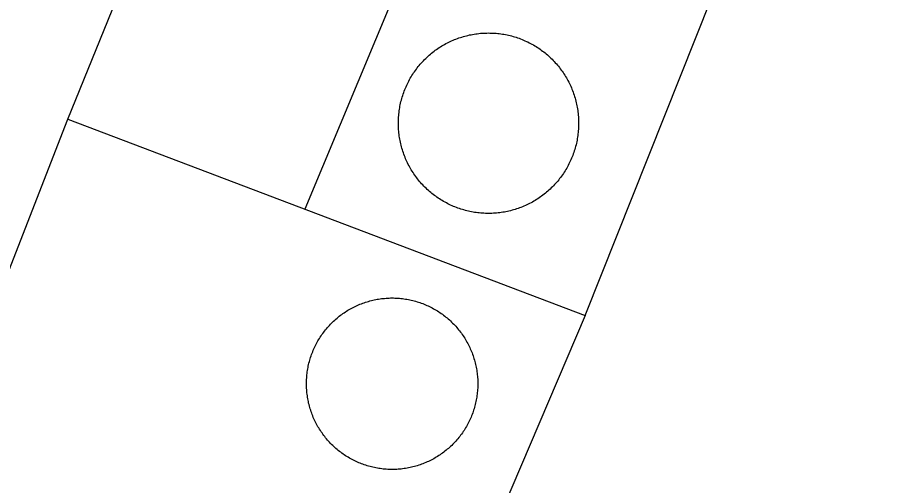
# Model space of a CAD drawing. Extents: x 3567028 to 3605064, y 510945 to 536587.
# Drawn here: x 3591169.2 to 3591316.3, y 518572.4 to 518651.1 of the extents above; entities that cross this region are included whole.
import ezdxf

# ---------------------------------------------------------------- set-up
doc = ezdxf.new("R2010")
doc.units = 0
doc.layers.add('V-DOMW-TANK', color=7, linetype='Continuous')
doc.layers.add('V-UTIL-LINE', color=7, linetype='Continuous')

msp = doc.modelspace()

# ---------------------------------------------------------------- linework, layer by layer
at = {"layer": 'V-DOMW-TANK'}
for points in [[(3591237.9, 518644.21), (3591238.09, 518644.4), (3591238.29, 518644.57), (3591238.49, 518644.75), (3591238.69, 518644.92), (3591238.89, 518645.09), (3591239.1, 518645.26), (3591239.31, 518645.42), (3591239.52, 518645.58), (3591239.74, 518645.73), (3591239.95, 518645.88), (3591240.18, 518646.03), (3591240.4, 518646.17), (3591240.62, 518646.31), (3591240.85, 518646.45), (3591241.08, 518646.58), (3591241.31, 518646.7), (3591241.55, 518646.83), (3591241.79, 518646.95), (3591242.02, 518647.06), (3591242.26, 518647.17), (3591242.51, 518647.27), (3591242.75, 518647.38), (3591243, 518647.47), (3591243.25, 518647.57), (3591243.5, 518647.66), (3591243.75, 518647.74), (3591244, 518647.82), (3591244.25, 518647.9), (3591244.51, 518647.97), (3591244.76, 518648.04), (3591245.02, 518648.1), (3591245.28, 518648.16), (3591245.54, 518648.21), (3591245.8, 518648.26), (3591246.06, 518648.3), (3591246.32, 518648.34), (3591246.58, 518648.38), (3591246.85, 518648.41), (3591247.11, 518648.44), (3591247.37, 518648.46), (3591247.64, 518648.47), (3591247.9, 518648.48), (3591248.17, 518648.49), (3591248.43, 518648.5), (3591248.7, 518648.49), (3591248.96, 518648.49), (3591249.23, 518648.48), (3591249.49, 518648.46), (3591249.75, 518648.44), (3591250.02, 518648.42), (3591250.28, 518648.39), (3591250.54, 518648.35), (3591250.81, 518648.32), (3591251.07, 518648.27), (3591251.33, 518648.23), (3591251.59, 518648.17), (3591251.85, 518648.12), (3591252.1, 518648.05), (3591252.36, 518647.99), (3591252.61, 518647.92), (3591252.87, 518647.84), (3591253.12, 518647.77), (3591253.37, 518647.68), (3591253.62, 518647.6), (3591253.87, 518647.5), (3591254.12, 518647.41), (3591254.36, 518647.3), (3591254.61, 518647.2), (3591254.85, 518647.09), (3591255.09, 518646.98), (3591255.32, 518646.86), (3591255.56, 518646.74), (3591255.79, 518646.61), (3591256.02, 518646.48), (3591256.25, 518646.35), (3591256.48, 518646.21), (3591256.7, 518646.07), (3591256.92, 518645.92), (3591257.14, 518645.77), (3591257.36, 518645.62), (3591257.57, 518645.46), (3591257.78, 518645.3), (3591257.99, 518645.14), (3591258.19, 518644.97), (3591258.4, 518644.8), (3591258.6, 518644.62), (3591258.79, 518644.45), (3591258.98, 518644.26), (3591259.17, 518644.08), (3591259.36, 518643.89), (3591259.54, 518643.7), (3591259.72, 518643.5), (3591259.9, 518643.31), (3591260.07, 518643.11), (3591260.24, 518642.9), (3591260.4, 518642.7), (3591260.56, 518642.49), (3591260.72, 518642.27), (3591260.88, 518642.06), (3591261.03, 518641.84)], [(3591239.58, 518621.03), (3591239.37, 518621.18), (3591239.16, 518621.34), (3591238.95, 518621.51), (3591238.75, 518621.68), (3591238.54, 518621.85), (3591238.35, 518622.02), (3591238.15, 518622.2), (3591237.96, 518622.38), (3591237.77, 518622.57), (3591237.58, 518622.76), (3591237.4, 518622.95), (3591237.22, 518623.14), (3591237.04, 518623.34), (3591236.87, 518623.54), (3591236.7, 518623.74), (3591236.54, 518623.95), (3591236.38, 518624.16), (3591236.22, 518624.37), (3591236.06, 518624.59), (3591235.91, 518624.81), (3591235.77, 518625.03), (3591235.62, 518625.25), (3591235.48, 518625.48), (3591235.35, 518625.7), (3591235.22, 518625.93), (3591235.09, 518626.17), (3591234.97, 518626.4), (3591234.85, 518626.64), (3591234.73, 518626.88), (3591234.62, 518627.12), (3591234.52, 518627.36), (3591234.42, 518627.6), (3591234.32, 518627.85), (3591234.23, 518628.1), (3591234.14, 518628.35), (3591234.05, 518628.6), (3591233.97, 518628.85), (3591233.9, 518629.11), (3591233.82, 518629.36), (3591233.76, 518629.62), (3591233.7, 518629.87), (3591233.64, 518630.13), (3591233.58, 518630.39), (3591233.54, 518630.65), (3591233.49, 518630.91), (3591233.45, 518631.17), (3591233.41, 518631.44), (3591233.38, 518631.7), (3591233.36, 518631.96), (3591233.34, 518632.23), (3591233.32, 518632.49), (3591233.31, 518632.76), (3591233.3, 518633.02), (3591233.3, 518633.29), (3591233.3, 518633.55), (3591233.31, 518633.82), (3591233.32, 518634.08), (3591233.33, 518634.34), (3591233.35, 518634.61), (3591233.38, 518634.87), (3591233.41, 518635.13), (3591233.44, 518635.4), (3591233.48, 518635.66), (3591233.52, 518635.92), (3591233.57, 518636.18), (3591233.62, 518636.44), (3591233.68, 518636.7), (3591233.74, 518636.96), (3591233.8, 518637.21), (3591233.88, 518637.47), (3591233.95, 518637.73), (3591234.03, 518637.98), (3591234.11, 518638.23), (3591234.2, 518638.48), (3591234.29, 518638.72), (3591234.39, 518638.97), (3591234.49, 518639.22), (3591234.59, 518639.46), (3591234.7, 518639.7), (3591234.81, 518639.94), (3591234.93, 518640.18), (3591235.06, 518640.41), (3591235.18, 518640.65), (3591235.31, 518640.88), (3591235.44, 518641.11), (3591235.58, 518641.33), (3591235.73, 518641.55), (3591235.87, 518641.78), (3591236.02, 518641.99), (3591236.17, 518642.21), (3591236.33, 518642.42), (3591236.49, 518642.63), (3591236.65, 518642.84), (3591236.82, 518643.05), (3591236.99, 518643.25), (3591237.17, 518643.45), (3591237.35, 518643.64), (3591237.53, 518643.84), (3591237.71, 518644.02), (3591237.9, 518644.21)], [(3591261.03, 518641.84), (3591261.17, 518641.62), (3591261.32, 518641.4), (3591261.46, 518641.17), (3591261.59, 518640.94), (3591261.72, 518640.71), (3591261.85, 518640.48), (3591261.97, 518640.25), (3591262.09, 518640.01), (3591262.21, 518639.77), (3591262.32, 518639.53), (3591262.42, 518639.29), (3591262.52, 518639.04), (3591262.62, 518638.8), (3591262.71, 518638.55), (3591262.8, 518638.3), (3591262.89, 518638.05), (3591262.97, 518637.8), (3591263.04, 518637.54), (3591263.12, 518637.29), (3591263.18, 518637.03), (3591263.25, 518636.77), (3591263.3, 518636.52), (3591263.36, 518636.26), (3591263.41, 518636), (3591263.45, 518635.74), (3591263.49, 518635.47), (3591263.52, 518635.21), (3591263.56, 518634.95), (3591263.58, 518634.68), (3591263.6, 518634.42), (3591263.62, 518634.16), (3591263.63, 518633.89), (3591263.64, 518633.63), (3591263.64, 518633.36), (3591263.64, 518633.1), (3591263.64, 518632.83), (3591263.62, 518632.57), (3591263.61, 518632.3), (3591263.59, 518632.04), (3591263.56, 518631.78), (3591263.53, 518631.51), (3591263.5, 518631.25), (3591263.46, 518630.99), (3591263.42, 518630.73), (3591263.37, 518630.47), (3591263.32, 518630.21), (3591263.26, 518629.95), (3591263.2, 518629.69), (3591263.14, 518629.43), (3591263.06, 518629.18), (3591262.99, 518628.92), (3591262.91, 518628.67), (3591262.83, 518628.42), (3591262.74, 518628.17), (3591262.65, 518627.92), (3591262.55, 518627.67), (3591262.45, 518627.43), (3591262.35, 518627.19), (3591262.24, 518626.95), (3591262.12, 518626.71)], [(3591262.12, 518626.71), (3591262.01, 518626.47), (3591261.89, 518626.23), (3591261.76, 518626), (3591261.63, 518625.77), (3591261.5, 518625.54), (3591261.36, 518625.32), (3591261.22, 518625.09), (3591261.07, 518624.87), (3591260.92, 518624.65), (3591260.77, 518624.44), (3591260.61, 518624.22), (3591260.45, 518624.01), (3591260.29, 518623.8), (3591260.12, 518623.6), (3591259.95, 518623.4), (3591259.77, 518623.2), (3591259.59, 518623), (3591259.41, 518622.81), (3591259.23, 518622.62), (3591259.04, 518622.44), (3591258.85, 518622.25), (3591258.65, 518622.07), (3591258.45, 518621.9), (3591258.25, 518621.73), (3591258.05, 518621.56), (3591257.84, 518621.39), (3591257.63, 518621.23), (3591257.42, 518621.07), (3591257.2, 518620.92), (3591256.99, 518620.77), (3591256.77, 518620.62), (3591256.54, 518620.48), (3591256.32, 518620.34), (3591256.09, 518620.2), (3591255.86, 518620.07), (3591255.63, 518619.94), (3591255.39, 518619.82), (3591255.16, 518619.7), (3591254.92, 518619.59), (3591254.68, 518619.48), (3591254.43, 518619.37), (3591254.19, 518619.27), (3591253.94, 518619.17), (3591253.7, 518619.08), (3591253.45, 518618.99), (3591253.2, 518618.91), (3591252.94, 518618.83), (3591252.69, 518618.75), (3591252.43, 518618.68), (3591252.18, 518618.61), (3591251.92, 518618.55), (3591251.66, 518618.49), (3591251.4, 518618.44), (3591251.14, 518618.39), (3591250.88, 518618.34), (3591250.62, 518618.3), (3591250.36, 518618.27), (3591250.09, 518618.24), (3591249.83, 518618.21), (3591249.57, 518618.19), (3591249.3, 518618.17), (3591249.04, 518618.16), (3591248.77, 518618.15), (3591248.51, 518618.15), (3591248.24, 518618.15), (3591247.98, 518618.16), (3591247.71, 518618.17), (3591247.45, 518618.18), (3591247.19, 518618.21), (3591246.92, 518618.23), (3591246.66, 518618.26), (3591246.4, 518618.29), (3591246.14, 518618.33), (3591245.87, 518618.38), (3591245.61, 518618.42), (3591245.35, 518618.47), (3591245.09, 518618.53), (3591244.84, 518618.59), (3591244.58, 518618.66), (3591244.32, 518618.73), (3591244.07, 518618.8), (3591243.82, 518618.88), (3591243.57, 518618.97), (3591243.32, 518619.05), (3591243.07, 518619.14), (3591242.82, 518619.24), (3591242.58, 518619.34), (3591242.33, 518619.45), (3591242.09, 518619.56), (3591241.85, 518619.67), (3591241.62, 518619.79), (3591241.38, 518619.91), (3591241.15, 518620.03), (3591240.92, 518620.17), (3591240.69, 518620.3), (3591240.46, 518620.43), (3591240.24, 518620.58), (3591240.02, 518620.72), (3591239.8, 518620.87), (3591239.58, 518621.03)], [(3591222.59, 518600.21), (3591222.77, 518600.38), (3591222.97, 518600.54), (3591223.16, 518600.71), (3591223.36, 518600.86), (3591223.56, 518601.02), (3591223.76, 518601.17), (3591223.96, 518601.31), (3591224.17, 518601.46), (3591224.38, 518601.59), (3591224.59, 518601.73), (3591224.81, 518601.86), (3591225.03, 518601.99), (3591225.25, 518602.11), (3591225.47, 518602.23), (3591225.69, 518602.35), (3591225.91, 518602.46), (3591226.14, 518602.57), (3591226.37, 518602.67), (3591226.6, 518602.78), (3591226.83, 518602.87), (3591227.07, 518602.97), (3591227.3, 518603.05), (3591227.54, 518603.14), (3591227.78, 518603.22), (3591228.02, 518603.29), (3591228.26, 518603.36), (3591228.5, 518603.43), (3591228.75, 518603.5), (3591228.99, 518603.56), (3591229.23, 518603.61), (3591229.48, 518603.66), (3591229.73, 518603.71), (3591229.98, 518603.75), (3591230.23, 518603.79), (3591230.48, 518603.82), (3591230.73, 518603.85), (3591230.98, 518603.87), (3591231.23, 518603.89), (3591231.48, 518603.91), (3591231.73, 518603.92), (3591231.98, 518603.93), (3591232.23, 518603.93), (3591232.48, 518603.93), (3591232.73, 518603.92), (3591232.99, 518603.91), (3591233.24, 518603.9), (3591233.49, 518603.88), (3591233.74, 518603.85), (3591233.99, 518603.82), (3591234.24, 518603.79), (3591234.49, 518603.75), (3591234.73, 518603.71), (3591234.98, 518603.67), (3591235.23, 518603.62), (3591235.48, 518603.56), (3591235.72, 518603.51), (3591235.96, 518603.44), (3591236.21, 518603.38), (3591236.45, 518603.3), (3591236.69, 518603.23), (3591236.93, 518603.15), (3591237.16, 518603.07), (3591237.4, 518602.98), (3591237.64, 518602.89), (3591237.87, 518602.79), (3591238.1, 518602.69), (3591238.33, 518602.59), (3591238.56, 518602.48), (3591238.78, 518602.37), (3591239, 518602.25), (3591239.23, 518602.13), (3591239.44, 518602.01), (3591239.66, 518601.88), (3591239.88, 518601.75), (3591240.09, 518601.61), (3591240.3, 518601.47), (3591240.5, 518601.33), (3591240.71, 518601.19), (3591240.91, 518601.04), (3591241.11, 518600.88), (3591241.31, 518600.73), (3591241.5, 518600.57), (3591241.7, 518600.4), (3591241.89, 518600.24), (3591242.07, 518600.07), (3591242.25, 518599.89), (3591242.43, 518599.72), (3591242.61, 518599.54), (3591242.78, 518599.36), (3591242.95, 518599.17), (3591243.12, 518598.98), (3591243.28, 518598.79), (3591243.44, 518598.6), (3591243.6, 518598.4), (3591243.75, 518598.2), (3591243.9, 518598), (3591244.05, 518597.79), (3591244.19, 518597.59), (3591244.33, 518597.38), (3591244.47, 518597.17)], [(3591223.39, 518578.14), (3591223.19, 518578.29), (3591222.99, 518578.45), (3591222.8, 518578.62), (3591222.62, 518578.78), (3591222.43, 518578.95), (3591222.25, 518579.13), (3591222.07, 518579.3), (3591221.89, 518579.48), (3591221.72, 518579.66), (3591221.55, 518579.85), (3591221.38, 518580.04), (3591221.22, 518580.23), (3591221.06, 518580.42), (3591220.9, 518580.62), (3591220.75, 518580.82), (3591220.6, 518581.02), (3591220.45, 518581.23), (3591220.31, 518581.43), (3591220.17, 518581.64), (3591220.03, 518581.86), (3591219.9, 518582.07), (3591219.77, 518582.29), (3591219.65, 518582.5), (3591219.53, 518582.73), (3591219.41, 518582.95), (3591219.3, 518583.17), (3591219.19, 518583.4), (3591219.08, 518583.63), (3591218.98, 518583.86), (3591218.89, 518584.09), (3591218.8, 518584.33), (3591218.71, 518584.56), (3591218.62, 518584.8), (3591218.54, 518585.04), (3591218.47, 518585.28), (3591218.39, 518585.52), (3591218.33, 518585.76), (3591218.26, 518586.01), (3591218.2, 518586.25), (3591218.15, 518586.5), (3591218.1, 518586.74), (3591218.05, 518586.99), (3591218.01, 518587.23), (3591217.98, 518587.49), (3591217.94, 518587.74), (3591217.91, 518587.99), (3591217.89, 518588.24), (3591217.87, 518588.49), (3591217.85, 518588.74), (3591217.84, 518588.99), (3591217.83, 518589.24), (3591217.83, 518589.49), (3591217.83, 518589.74), (3591217.84, 518590), (3591217.85, 518590.25), (3591217.87, 518590.5), (3591217.88, 518590.75), (3591217.91, 518591), (3591217.94, 518591.25), (3591217.97, 518591.5), (3591218, 518591.75), (3591218.05, 518592), (3591218.1, 518592.24), (3591218.14, 518592.49), (3591218.2, 518592.74), (3591218.25, 518592.98), (3591218.32, 518593.23), (3591218.38, 518593.47), (3591218.46, 518593.71), (3591218.53, 518593.95), (3591218.61, 518594.19), (3591218.7, 518594.43), (3591218.78, 518594.66), (3591218.88, 518594.9), (3591218.97, 518595.13), (3591219.07, 518595.36), (3591219.18, 518595.59), (3591219.28, 518595.82), (3591219.4, 518596.04), (3591219.51, 518596.27), (3591219.63, 518596.49), (3591219.75, 518596.71), (3591219.88, 518596.92), (3591220.01, 518597.14), (3591220.15, 518597.35), (3591220.29, 518597.56), (3591220.43, 518597.77), (3591220.58, 518597.97), (3591220.73, 518598.17), (3591220.88, 518598.37), (3591221.03, 518598.57), (3591221.19, 518598.77), (3591221.36, 518598.96), (3591221.52, 518599.14), (3591221.69, 518599.33), (3591221.87, 518599.51), (3591222.04, 518599.69), (3591222.22, 518599.87), (3591222.4, 518600.04), (3591222.59, 518600.21)], [(3591244.47, 518597.17), (3591244.6, 518596.95), (3591244.73, 518596.74), (3591244.85, 518596.52), (3591244.97, 518596.3), (3591245.09, 518596.07), (3591245.2, 518595.85), (3591245.31, 518595.62), (3591245.41, 518595.39), (3591245.51, 518595.16), (3591245.61, 518594.93), (3591245.71, 518594.69), (3591245.79, 518594.46), (3591245.88, 518594.22), (3591245.96, 518593.98), (3591246.03, 518593.74), (3591246.1, 518593.5), (3591246.17, 518593.26), (3591246.23, 518593.02), (3591246.29, 518592.77), (3591246.35, 518592.53), (3591246.4, 518592.28), (3591246.45, 518592.03), (3591246.49, 518591.78), (3591246.53, 518591.53), (3591246.56, 518591.28), (3591246.59, 518591.03), (3591246.61, 518590.78), (3591246.63, 518590.54), (3591246.65, 518590.28), (3591246.66, 518590.03), (3591246.67, 518589.78), (3591246.67, 518589.53), (3591246.67, 518589.28), (3591246.66, 518589.03), (3591246.65, 518588.77), (3591246.63, 518588.52), (3591246.61, 518588.27), (3591246.59, 518588.02), (3591246.56, 518587.77), (3591246.53, 518587.52), (3591246.49, 518587.27), (3591246.45, 518587.02), (3591246.41, 518586.78), (3591246.36, 518586.53), (3591246.3, 518586.29), (3591246.24, 518586.04), (3591246.18, 518585.8), (3591246.11, 518585.55), (3591246.04, 518585.31), (3591245.97, 518585.07), (3591245.89, 518584.83), (3591245.81, 518584.6), (3591245.72, 518584.36), (3591245.62, 518584.13), (3591245.53, 518583.89), (3591245.43, 518583.66), (3591245.32, 518583.43), (3591245.22, 518583.21), (3591245.1, 518582.98), (3591244.99, 518582.76)], [(3591244.99, 518582.76), (3591244.87, 518582.54), (3591244.75, 518582.32), (3591244.62, 518582.1), (3591244.48, 518581.89), (3591244.35, 518581.67), (3591244.21, 518581.46), (3591244.07, 518581.26), (3591243.93, 518581.05), (3591243.77, 518580.85), (3591243.62, 518580.65), (3591243.47, 518580.45), (3591243.31, 518580.26), (3591243.14, 518580.07), (3591242.98, 518579.88), (3591242.81, 518579.69), (3591242.64, 518579.51), (3591242.46, 518579.33), (3591242.28, 518579.15), (3591242.1, 518578.98), (3591241.91, 518578.81), (3591241.72, 518578.64), (3591241.53, 518578.48), (3591241.34, 518578.32), (3591241.14, 518578.16), (3591240.94, 518578.01), (3591240.74, 518577.86), (3591240.53, 518577.71), (3591240.33, 518577.57), (3591240.12, 518577.43), (3591239.91, 518577.29), (3591239.69, 518577.16), (3591239.47, 518577.03), (3591239.25, 518576.91), (3591239.03, 518576.79), (3591238.81, 518576.67), (3591238.59, 518576.56), (3591238.36, 518576.45), (3591238.13, 518576.35), (3591237.9, 518576.25), (3591237.67, 518576.15), (3591237.43, 518576.05), (3591237.2, 518575.97), (3591236.96, 518575.88), (3591236.72, 518575.8), (3591236.48, 518575.73), (3591236.24, 518575.66), (3591236, 518575.59), (3591235.75, 518575.53), (3591235.51, 518575.47), (3591235.26, 518575.41), (3591235.02, 518575.36), (3591234.77, 518575.31), (3591234.52, 518575.27), (3591234.27, 518575.24), (3591234.02, 518575.2), (3591233.77, 518575.17), (3591233.52, 518575.15), (3591233.27, 518575.13), (3591233.02, 518575.11), (3591232.77, 518575.1), (3591232.52, 518575.1), (3591232.27, 518575.09), (3591232.02, 518575.1), (3591231.76, 518575.1), (3591231.51, 518575.11), (3591231.26, 518575.12), (3591231.01, 518575.15), (3591230.76, 518575.17), (3591230.51, 518575.2), (3591230.26, 518575.23), (3591230.01, 518575.27), (3591229.76, 518575.31), (3591229.52, 518575.36), (3591229.27, 518575.4), (3591229.02, 518575.46), (3591228.78, 518575.52), (3591228.53, 518575.58), (3591228.29, 518575.65), (3591228.05, 518575.72), (3591227.81, 518575.79), (3591227.57, 518575.87), (3591227.33, 518575.96), (3591227.1, 518576.04), (3591226.87, 518576.14), (3591226.63, 518576.23), (3591226.4, 518576.33), (3591226.17, 518576.44), (3591225.95, 518576.54), (3591225.72, 518576.66), (3591225.5, 518576.77), (3591225.28, 518576.89), (3591225.06, 518577.02), (3591224.84, 518577.14), (3591224.63, 518577.27), (3591224.41, 518577.41), (3591224.2, 518577.55), (3591223.99, 518577.69), (3591223.79, 518577.84), (3591223.59, 518577.98), (3591223.39, 518578.14)]]:
    msp.add_lwpolyline(points, dxfattribs=at)
at = {"layer": 'V-UTIL-LINE'}
for p, q in [((3591264.76, 518601.01), (3591311.48, 518718.29)), ((3591257.97, 518715.57), (3591217.54, 518618.89))]:
    msp.add_line(p, q, dxfattribs=at)
for points in [[(3591177.66, 518633.99), (3591335.66, 519022.16), (3591392, 519164.12)], [(3591138.5, 518527.69), (3591137.82, 518531.8), (3591177.66, 518633.99), (3591264.76, 518601.01), (3591218.46, 518492.5)]]:
    msp.add_lwpolyline(points, dxfattribs=at)

doc.saveas('drawing.dxf')
